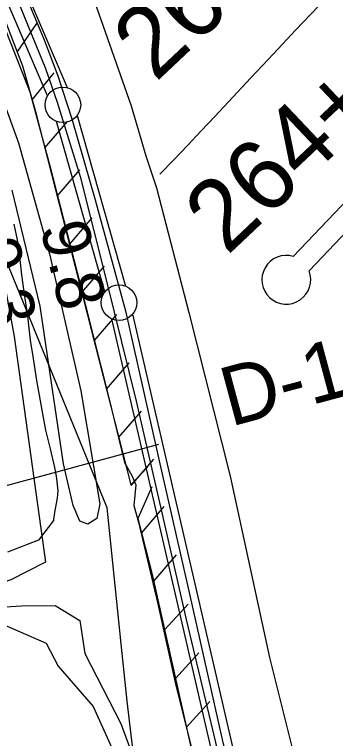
# Model space of a CAD drawing. Extents: x 3625074 to 3663148, y 511451 to 537151.
# Drawn here: x 3634652 to 3635103, y 525398 to 526416 of the extents above; entities that cross this region are included whole.
import ezdxf

# ---------------------------------------------------------------- set-up
doc = ezdxf.new("R2010")
doc.units = 0
for name, color, linetype in [('V-BORW-LINE', 7, 'Continuous'), ('V-FLOD-BASE', 7, 'Continuous'), ('V-LEVE-TOET', 7, 'Continuous'), ('V-RIVR-RANG', 7, 'Continuous'), ('V-RIVR-RANG-IDEN', 7, 'Continuous'), ('V-ROAD-CNTR', 7, 'Continuous'), ('V-RRAP-FSHR', 7, 'Continuous'), ('V-SITE-VEGE', 7, 'Continuous'), ('V-SURV-IDEN', 7, 'Continuous'), ('V-SURV-LINE', 7, 'Continuous'), ('V-TOPO-DPTH', 7, 'Continuous'), ('V-TOPO-MINR', 7, 'Continuous'), ('V-WETL-SWMP', 7, 'Continuous')]:
    doc.layers.add(name, color=color, linetype=linetype)

msp = doc.modelspace()

# ---------------------------------------------------------------- linework, layer by layer
at = {"layer": 'V-BORW-LINE'}
msp.add_lwpolyline([(3634695.2, 525645.8), (3634646.6, 525620.9), (3634597.8, 525604.1), (3634541, 525587.3), (3634467.6, 525594.7), (3634417.9, 525675.7), (3634408.2, 525830.4), (3634348, 526147.5), (3634371.3, 526253.7), (3634411.6, 526303), (3634427.9, 526303.2), (3634468.6, 526303.6), (3634566.7, 526272), (3634599.6, 526239.7), (3634625.5, 526101.4), (3634651.3, 525963.2)], close=True, dxfattribs=at)
msp.add_lwpolyline([(3634536, 525269.4), (3634485.7, 525415.6), (3634501, 525513.5), (3634557.6, 525554.8), (3634622.7, 525563.6), (3634696.4, 525531.8), (3634713, 525499.4), (3634762.4, 525442.8), (3634820.8, 525313)], dxfattribs=at)
at = {"layer": 'V-FLOD-BASE'}
msp.add_lwpolyline([(3634161.6, 527574.9), (3634200.7, 527483.8), (3634255.2, 527354.8), (3634302.5, 527248.2), (3634370.7, 527090.4), (3634434.9, 526945.1), (3634492.6, 526810.3), (3634576.4, 526617.6), (3634656.6, 526435), (3634695.4, 526340.1), (3634711.9, 526292.4), (3634744.2, 526188), (3634781.7, 526039.1), (3634822.8, 525871.9), (3634855.4, 525729.5), (3634893.1, 525564.9), (3634932.2, 525400.1), (3634976.3, 525212), (3635015.2, 525050.9), (3635049.8, 524900.3), (3635088.9, 524732.6), (3635135.3, 524536.6)], dxfattribs=at)
at = {"layer": 'V-LEVE-TOET'}
for points in [[(3634287.7, 527552.6), (3634353.7, 527412.5), (3634435, 527216), (3634500.8, 527054.4), (3634588.1, 526848), (3634666.3, 526676.8), (3634742.8, 526496), (3634815.8, 526287.6), (3634836.5, 526217.3), (3634851.2, 526171.9), (3634896.9, 525996.8), (3634954.7, 525766.8), (3635010.3, 525511.9), (3635060.2, 525311.3), (3635110.1, 525083.6), (3635160.9, 524846.4), (3635192.7, 524711.2), (3635215, 524635.9), (3635217.9, 524625.7)], [(3634125.4, 527540.9), (3634188.8, 527404.4), (3634251.9, 527267.5), (3634324.1, 527102.4), (3634406.6, 526923), (3634499.1, 526711.6), (3634559, 526573.9), (3634617.6, 526448.1), (3634673.1, 526307.2), (3634701.3, 526203.1), (3634740, 526053.1), (3634784.5, 525876.8), (3634806.5, 525785.8), (3634816.8, 525767.8), (3634822.2, 525754.4), (3634819.4, 525725.4)], [(3634819.4, 525725.4), (3634826.2, 525701.8), (3634852.6, 525589), (3634879, 525470.4), (3634901, 525382.9), (3634930.5, 525255.9), (3634947.3, 525167.5), (3634963.9, 525094.2), (3634991.3, 524962), (3635032.5, 524800.3), (3635064.8, 524659), (3635094.1, 524546.2)]]:
    msp.add_lwpolyline(points, dxfattribs=at)
at = {"layer": 'V-RIVR-RANG'}
msp.add_line((3634853.9, 525811.3), (3633637.8, 525481.4), dxfattribs=at)
at = {"layer": 'V-ROAD-CNTR'}
for points in [[(3634198.3, 527521.3), (3634239.1, 527430.2), (3634296.4, 527296), (3634365.5, 527143.1), (3634453.7, 526941.3), (3634529.9, 526766.6), (3634606.3, 526587.6), (3634693.3, 526380.3), (3634712.4, 526329.7), (3634732.2, 526268.9), (3634765.3, 526155.4), (3634807.7, 525999), (3634856, 525783.8), (3634897.3, 525603.3), (3634943.4, 525396.6), (3634992.4, 525200.4), (3635042.2, 524981.2), (3635089.4, 524778.8), (3635116.7, 524663.4), (3635126.6, 524622.1), (3635132.8, 524598), (3635138.9, 524570.4), (3635155.3, 524500.9)], [(3635043.6, 526075.6), (3635169.2, 526207.9), (3635388, 526435.7), (3635494.5, 526550.3), (3635524.6, 526581), (3635576.1, 526602.6)], [(3635065.7, 526055.2), (3635190.9, 526187.1), (3635409.8, 526415.1), (3635516.2, 526529.6), (3635541.8, 526555.7), (3635587.7, 526574.9)], [(3634856.1, 526191.5), (3634875.6, 526211.6), (3634894.9, 526231.8), (3634914.2, 526252.1), (3634933.4, 526272.5), (3634952.5, 526292.9), (3634983.9, 526326.8), (3635015.5, 526360.6), (3635047.2, 526394.2), (3635079.1, 526427.6)]]:
    msp.add_lwpolyline(points, dxfattribs=at)
msp.add_arc((3635033.7, 526042.8), 34.3, 73.2393, 21.3019, dxfattribs=at)
at = {"layer": 'V-RRAP-FSHR'}
for p, q in [((3634655.6, 526362.7), (3634682.9, 526403.2)), ((3634676.6, 526296), (3634707.3, 526333.9)), ((3634694.4, 526228.3), (3634726.2, 526265.3)), ((3634711.7, 526160.4), (3634743.5, 526197.5)), ((3634729, 526092.6), (3634760.8, 526129.7)), ((3634746.3, 526024.8), (3634778.1, 526061.8)), ((3634763.6, 525957), (3634795.4, 525994)), ((3634780.9, 525889.1), (3634812.7, 525926.2)), ((3634798.2, 525821.3), (3634830, 525858.3)), ((3634815.5, 525753.5), (3634847.4, 525790.5)), ((3634830.2, 525686.7), (3634861.9, 525723.8)), ((3634847.7, 525618.9), (3634879.4, 525656)), ((3634862.7, 525550.5), (3634895.6, 525586.6)), ((3634878, 525482.2), (3634910.9, 525518.3)), ((3634893.3, 525413.9), (3634926.2, 525450))]:
    msp.add_line(p, q, dxfattribs=at)
for points in [[(3633962.2, 527918.3), (3634082.2, 527640.6), (3634216.1, 527332.9), (3634347.5, 527042.9), (3634546.1, 526601.9), (3634626.1, 526439.4), (3634662.9, 526343.8), (3634681.3, 526279.6), (3634815.2, 525754.6), (3634839.1, 525779.7)], [(3634844.7, 525751.8), (3634824.9, 525707.3), (3634845.2, 525628.5), (3634930.5, 525247.7), (3635081.5, 524603.3), (3635056.2, 524597.2), (3635062.3, 524581.5), (3635086.5, 524584.3), (3635168.4, 524206)]]:
    msp.add_lwpolyline(points, dxfattribs=at)
at = {"layer": 'V-SITE-VEGE'}
msp.add_lwpolyline([(3634587.8, 526425), (3634657.3, 526235.3), (3634700.7, 526079.1), (3634745.1, 525886.8), (3634771.7, 525728), (3634767.4, 525707.2), (3634754.8, 525699), (3634743.7, 525703.2), (3634734.1, 525725.6), (3634720.7, 525784.1), (3634687.6, 526005.5), (3634648.5, 526168.6)], dxfattribs=at)
at = {"layer": 'V-SURV-LINE'}
for points in [[(3633887.9, 528270.2), (3634725.6, 526313.1)], [(3634698, 526301.3), (3633860.3, 528258.4)], [(3634778.7, 526025.7), (3634710.7, 526265.5)], [(3634739.6, 526273.7), (3634807.6, 526033.9)], [(3634817.7, 525994.5), (3635213.2, 524282.9)], [(3635184, 524276.1), (3634788.5, 525987.7)]]:
    msp.add_lwpolyline(points, dxfattribs=at)
for centre in [(3634719.7, 526288.8), (3634798.6, 526010.6)]:
    msp.add_circle(centre, 25, dxfattribs=at)
at = {"layer": 'V-TOPO-DPTH'}
msp.add_lwpolyline([(3634817.9, 525383.5), (3634810.1, 525450.3), (3634802.9, 525517.1), (3634782.1, 525722.1), (3634615.9, 526127.6)], dxfattribs=at)
at = {"layer": 'V-TOPO-MINR'}
msp.add_lwpolyline([(3634817.9, 525383.5), (3634810.1, 525450.3), (3634802.9, 525517.1), (3634782.1, 525722.1)], dxfattribs=at)
at = {"layer": 'V-WETL-SWMP'}
for points in [[(3634650.9, 526120.9), (3634655.6, 526099.1), (3634659.4, 526070.9), (3634661.7, 526049.9), (3634664.8, 526025.7), (3634670.1, 525991.8), (3634673.9, 525957.9), (3634677.8, 525932.1), (3634682.4, 525901.4), (3634686.2, 525880.4), (3634690.1, 525859.4), (3634695.5, 525831.2), (3634701.8, 525805.3), (3634708.1, 525778.7), (3634710.4, 525766.6), (3634712.7, 525746.4), (3634711.8, 525735.9), (3634708.4, 525718.2), (3634706.7, 525706.1), (3634706.7, 525704.5), (3634685.5, 525676.5), (3634641.9, 525659.9)], [(3634466.5, 525385.8), (3634451.6, 525445.5), (3634442.3, 525491.6), (3634441.7, 525514.9), (3634448.2, 525531), (3634483.8, 525550.9), (3634539.6, 525564.2), (3634592.9, 525579.9), (3634661.5, 525584.2), (3634709, 525584.7), (3634743.5, 525563.5), (3634750.5, 525517.5), (3634801.3, 525418.7), (3634813.2, 525385.6)]]:
    msp.add_lwpolyline(points, dxfattribs=at)

# ---------------------------------------------------------------- texts
at = {"layer": 'V-RIVR-RANG'}
for s, p in [('9.8', (3634687.5, 526117)), ('9.3', (3634590.3, 526093.3))]:
    msp.add_text(s, height=67, rotation=283.5583, dxfattribs=at).set_placement(p)
at = {"layer": 'V-RIVR-RANG-IDEN'}
msp.add_text('D-180', height=83, rotation=15.0343, dxfattribs=at).set_placement((3634955.2, 525836))
at = {"layer": 'V-SURV-IDEN'}
for s, rotation, p in [('261+74.9', 43.3802, (3634849.9, 526319.5)), ('264+64.1', 43.4101, (3634950.5, 526075.9))]:
    msp.add_text(s, height=100, rotation=rotation, dxfattribs=at).set_placement(p)

doc.saveas('drawing.dxf')
